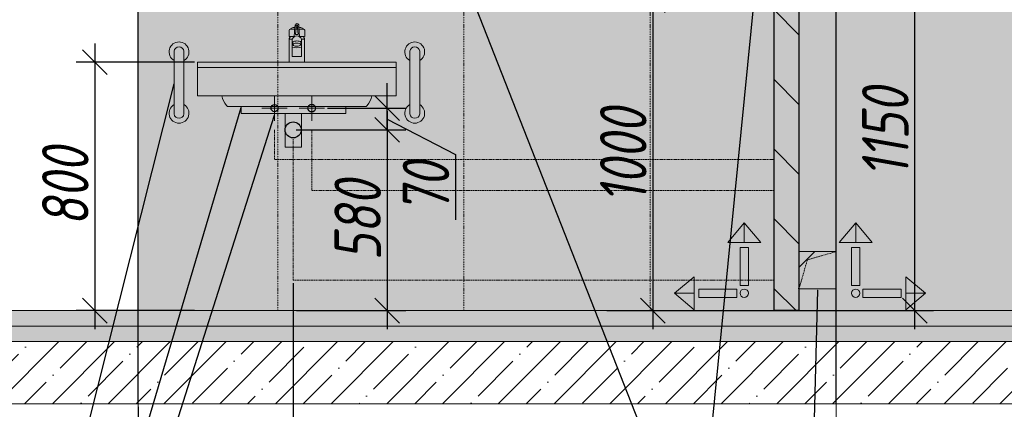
# Model space of a CAD drawing. Header units: millimetres. Extents: x -57162 to 485422, y -209335 to -9481.
# Tile 633 of 656: x 294805 to 297978, y -200104 to -198849. Entities that reach past the tile are written whole.
import ezdxf
from ezdxf import colors
from ezdxf.entities.mleader import LeaderData, LeaderLine
from ezdxf.math import Vec2, Vec3

# ---------------------------------------------------------------- set-up
doc = ezdxf.new("R2010")
doc.units = ezdxf.units.MM
doc.linetypes.add('( Hidden )', pattern=[0.375, 0.25, -0.125])
doc.linetypes.add('DASHDOT', pattern=[25.4, 12.7, -6.35, 0, -6.35])
doc.layers.get('Defpoints').update_dxf_attribs({"color": 31})
for name, color, linetype, lineweight in [('A-DETL-GENF', 7, 'Continuous', 5), ('dim_pot', 128, 'Continuous', 9), ('meb', 26, 'Continuous', 15), ('Сантехнические приборы', 7, 'Continuous', 5)]:
    doc.layers.add(name, color=color, linetype=linetype, lineweight=lineweight)
for name, color, linetype, lineweight, true_color in [('dim_per', 7, 'Continuous', 9, 0x1c3800), ('dim_razv', 7, 'DASHDOT', 9, 0x183018), ('pol', 7, 'Continuous', 15, 0x55666d), ('wall_new', 7, 'Continuous', 30, 0x003d7a)]:
    doc.layers.add(name, color=color, linetype=linetype, lineweight=lineweight, true_color=true_color)
doc.styles.add('fl_iso paper', font='isocpeur.ttf', dxfattribs={"width": 0.8, "oblique": 10})
doc.dimstyles.new('In tre 1_50', dxfattribs={"dimtxt": 150, "dimasz": 80, "dimexe": 60, "dimexo": 10, "dimgap": 20, "dimtad": 1, "dimdec": 0, "dimrnd": 5, "dimzin": 0, "dimdsep": 46, "dimtxsty": 'fl_iso paper', "dimblk": 'OBLIQUE', "dimcen": 0, "dimdle": 60, "dimadec": 0, "dimazin": 0, "dimtfac": 1, "dimtdec": 0, "dimtofl": 0, "dimtmove": 1, "dimatfit": 1, "dimfxl": 40, "dimtolj": 1, "dimtzin": 0, "dimarcsym": 1})

# ---------------------------------------------------------------- blocks, each defined once
blk = doc.blocks.new('*U798')
at = {"layer": 'dim_razv', "color": 253, "ltscale": 0.3, "transparency": 33554687}
blk.add_lwpolyline([(0, -1500), (0, 1500)], dxfattribs=at)
blk = doc.blocks.new('*U799')
at = {"layer": 'dim_pot', "color": 0, "linetype": 'ByBlock', "lineweight": -2, "transparency": 16777216}
for p in [(-1800, 0), (-1200, 0), (-600, 0), (0, 0)]:
    blk.add_blockref('*U798', p, dxfattribs=at)
blk = doc.blocks.new('_Oblique')
at = {"color": 0, "linetype": 'ByBlock', "lineweight": -2}
blk.add_line((-0.5, -0.5), (0.5, 0.5), dxfattribs=at)
blk = doc.blocks.new('*D867')
at = {"layer": 'Defpoints', "color": 0, "linetype": 'ByBlock', "transparency": 16777216}
for p in [(296936.3, -198636.3), (297689.6, -198636.3), (296846.3, -199786.3)]:
    blk.add_point(p, dxfattribs=at)
at = {"layer": 'dim_razv', "color": 0, "linetype": 'ByBlock', "lineweight": -2, "transparency": 16777216}
for p, q in [((297689.6, -199846.3), (297689.6, -198576.3)), ((296946.3, -198636.3), (297749.6, -198636.3)), ((296856.3, -199786.3), (297749.6, -199786.3))]:
    blk.add_line(p, q, dxfattribs=at)
at = {"layer": 'dim_razv', "color": 0, "linetype": 'ByBlock', "lineweight": -2, "transparency": 16777216, "xscale": 80, "yscale": 80, "zscale": 80}
for p, rotation in [((297689.6, -198636.3), 90), ((297689.6, -199786.3), 270)]:
    blk.add_blockref('_Oblique', p, dxfattribs=dict(at, rotation=rotation))
at = {"layer": 'dim_razv', "color": 0, "linetype": 'ByBlock', "transparency": 16777216, "insert": (297594.6, -199211.3), "char_height": 150, "attachment_point": 5, "rotation": 90, "style": 'fl_iso paper'}
blk.add_mtext('\\A1;1150', dxfattribs=at)
blk = doc.blocks.new('1')
at = {"layer": 'pol', "linetype": 'ByBlock'}
h = blk.add_hatch(color=1, dxfattribs=at)
h.paths.add_polyline_path([(35776.4, 73135.4), (35803.1, 73135.4), (35803.1, 73259), (35776.4, 73259)])
h.paths.add_polyline_path([(35789.8, 73274.6), (35843.2, 73274.6), (35789.8, 73338.2)])
h.paths.add_polyline_path([(35789.8, 73274.6), (35736.3, 73274.6), (35789.8, 73338.2)])
edge = h.paths.add_edge_path()
edge.add_arc((35789.8, 73110.5), 13.4, 0, 360)
h = blk.add_hatch(color=1, dxfattribs=at)
h.paths.add_polyline_path([(35813.3, 73097.1), (35813.3, 73123.9), (35936.9, 73123.9), (35936.9, 73097.1)])
h.paths.add_polyline_path([(35952.5, 73110.5), (35952.5, 73164), (36016.1, 73110.5)])
h.paths.add_polyline_path([(35952.5, 73110.5), (35952.5, 73057), (36016.1, 73110.5)])
at = {"layer": 'pol', "color": 1, "linetype": 'ByBlock'}
for points in [[(35789.8, 73274.6), (35736.3, 73274.6), (35789.8, 73338.2), (35789.8, 73274.6)], [(35789.8, 73274.6), (35843.2, 73274.6), (35789.8, 73338.2), (35789.8, 73274.6)], [(35952.5, 73110.5), (35952.5, 73164), (36016.1, 73110.5), (35952.5, 73110.5)], [(35952.5, 73110.5), (35952.5, 73057), (36016.1, 73110.5), (35952.5, 73110.5)]]:
    blk.add_lwpolyline(points, dxfattribs=at)
for points in [[(35776.4, 73135.4), (35803.1, 73135.4), (35803.1, 73259), (35776.4, 73259)], [(35813.3, 73097.1), (35813.3, 73123.9), (35936.9, 73123.9), (35936.9, 73097.1)]]:
    blk.add_lwpolyline(points, close=True, dxfattribs=at)
blk.add_circle((35789.8, 73110.5), 13.4, dxfattribs=at)
blk = doc.blocks.new('*D2007')
at = {"layer": 'Defpoints', "color": 0, "linetype": 'ByBlock', "transparency": 16777216}
for p in [(295686.3, -199687.8), (295186.3, -200086.3), (295186.3, -200386.5)]:
    blk.add_point(p, dxfattribs=at)
at = {"layer": 'dim_razv', "color": 0, "linetype": 'ByBlock', "lineweight": -2, "transparency": 16777216}
for p, q in [((295686.3, -199697.8), (295686.3, -200446.5)), ((295186.3, -200096.3), (295186.3, -200446.5)), ((295746.3, -200386.5), (295126.3, -200386.5))]:
    blk.add_line(p, q, dxfattribs=at)
at = {"layer": 'dim_razv', "color": 0, "linetype": 'ByBlock', "lineweight": -2, "transparency": 16777216, "xscale": 80, "yscale": 80, "zscale": 80, "rotation": 180}
blk.add_blockref('_Oblique', (295186.3, -200386.5), dxfattribs=at)
at = {"layer": 'dim_razv', "color": 0, "linetype": 'ByBlock', "lineweight": -2, "transparency": 16777216, "xscale": 80, "yscale": 80, "zscale": 80}
blk.add_blockref('_Oblique', (295686.3, -200386.5), dxfattribs=at)
at = {"layer": 'dim_razv', "color": 0, "linetype": 'ByBlock', "transparency": 16777216, "insert": (295436.3, -200291.5), "char_height": 150, "attachment_point": 5, "style": 'fl_iso paper'}
blk.add_mtext('\\A1;500', dxfattribs=at)
blk = doc.blocks.new('*D2009')
at = {"layer": 'Defpoints', "color": 0, "linetype": 'ByBlock', "transparency": 16777216}
for p in [(295686, -199204.2), (295686.3, -199786.3), (295989, -199786.3)]:
    blk.add_point(p, dxfattribs=at)
at = {"layer": 'dim_razv', "color": 0, "linetype": 'ByBlock', "lineweight": -2, "transparency": 16777216}
for p, q in [((295989, -199144.2), (295989, -199846.3)), ((295696, -199204.2), (296049, -199204.2)), ((295696.3, -199786.3), (296049, -199786.3))]:
    blk.add_line(p, q, dxfattribs=at)
at = {"layer": 'dim_razv', "color": 0, "linetype": 'ByBlock', "lineweight": -2, "transparency": 16777216, "xscale": 80, "yscale": 80, "zscale": 80}
for p, rotation in [((295989, -199204.2), 90), ((295989, -199786.3), 270)]:
    blk.add_blockref('_Oblique', p, dxfattribs=dict(at, rotation=rotation))
at = {"layer": 'dim_razv', "color": 0, "linetype": 'ByBlock', "transparency": 16777216, "insert": (295894, -199495.3), "char_height": 150, "attachment_point": 5, "rotation": 90, "style": 'fl_iso paper'}
blk.add_mtext('\\A1;580', dxfattribs=at)
blk = doc.blocks.new('*D2010')
at = {"layer": 'Defpoints', "color": 0, "linetype": 'ByBlock', "transparency": 16777216}
for p in [(295787.1, -199134.2), (295989, -199134.2), (295686, -199204.2)]:
    blk.add_point(p, dxfattribs=at)
at = {"layer": 'dim_razv', "color": 0, "linetype": 'ByBlock', "lineweight": -2, "transparency": 16777216}
for p, q in [((295989, -199134.2), (295989, -199054.2)), ((295797.1, -199134.2), (296049, -199134.2)), ((295989, -199204.2), (295989, -199134.2)), ((295989, -199169.2), (296209, -199283.6)), ((295696, -199204.2), (296049, -199204.2)), ((295989, -199204.2), (295989, -199284.2)), ((296209, -199283.6), (296209, -199494))]:
    blk.add_line(p, q, dxfattribs=at)
at = {"layer": 'dim_razv', "color": 0, "linetype": 'ByBlock', "lineweight": -2, "transparency": 16777216, "xscale": 80, "yscale": 80, "zscale": 80}
for p, rotation in [((295989, -199134.2), 270), ((295989, -199204.2), 90)]:
    blk.add_blockref('_Oblique', p, dxfattribs=dict(at, rotation=rotation))
at = {"layer": 'dim_razv', "color": 0, "linetype": 'ByBlock', "transparency": 16777216, "insert": (296114, -199388.8), "char_height": 150, "attachment_point": 5, "rotation": 90, "style": 'fl_iso paper'}
blk.add_mtext('\\A1;70', dxfattribs=at)
blk = doc.blocks.new('*D2011')
at = {"layer": 'Defpoints', "color": 0, "linetype": 'ByBlock', "transparency": 16777216}
for p in [(295378, -198986.2), (295046.7, -199786.3), (295378, -199786.3)]:
    blk.add_point(p, dxfattribs=at)
at = {"layer": 'dim_razv', "color": 0, "linetype": 'ByBlock', "lineweight": -2, "transparency": 16777216}
for p, q in [((295046.7, -198926.2), (295046.7, -199846.3)), ((295368, -198986.2), (294986.7, -198986.2)), ((295368, -199786.3), (294986.7, -199786.3))]:
    blk.add_line(p, q, dxfattribs=at)
at = {"layer": 'dim_razv', "color": 0, "linetype": 'ByBlock', "lineweight": -2, "transparency": 16777216, "xscale": 80, "yscale": 80, "zscale": 80}
for p, rotation in [((295046.7, -198986.2), 90), ((295046.7, -199786.3), 270)]:
    blk.add_blockref('_Oblique', p, dxfattribs=dict(at, rotation=rotation))
at = {"layer": 'dim_razv', "color": 0, "linetype": 'ByBlock', "transparency": 16777216, "insert": (294951.7, -199386.3), "char_height": 150, "attachment_point": 5, "rotation": 90, "style": 'fl_iso paper'}
blk.add_mtext('\\A1;800', dxfattribs=at)
blk = doc.blocks.new('*D2013')
at = {"layer": 'Defpoints', "color": 0, "linetype": 'ByBlock', "transparency": 16777216}
for p in [(296687.3, -198786.3), (296687.3, -199786.3), (296845, -199786.3)]:
    blk.add_point(p, dxfattribs=at)
at = {"layer": 'dim_razv', "color": 0, "linetype": 'ByBlock', "lineweight": -2, "transparency": 16777216}
for p, q in [((296845, -198726.3), (296845, -199846.3)), ((296697.3, -198786.3), (296905, -198786.3)), ((296697.3, -199786.3), (296905, -199786.3))]:
    blk.add_line(p, q, dxfattribs=at)
at = {"layer": 'dim_razv', "color": 0, "linetype": 'ByBlock', "lineweight": -2, "transparency": 16777216, "xscale": 80, "yscale": 80, "zscale": 80}
for p, rotation in [((296845, -198786.3), 90), ((296845, -199786.3), 270)]:
    blk.add_blockref('_Oblique', p, dxfattribs=dict(at, rotation=rotation))
at = {"layer": 'dim_razv', "color": 0, "linetype": 'ByBlock', "transparency": 16777216, "insert": (296750, -199286.3), "char_height": 150, "attachment_point": 5, "rotation": 90, "style": 'fl_iso paper'}
blk.add_mtext('\\A1;1000', dxfattribs=at)

msp = doc.modelspace()

# ---------------------------------------------------------------- hatches: boundary and pattern name
at = {"linetype": '( Hidden )', "lineweight": 13, "ltscale": 1000}
h = msp.add_hatch(dxfattribs=at)
h.set_pattern_fill('ANSI31', color=253, scale=15)
h.set_pattern_definition([(45, (128693.487, -3560), (-33.6759605, 33.6759605), [])])
h.paths.add_polyline_path([(297316.3, -199716.3), (297316.3, -199596.3), (297436.3, -199596.3), (297343.4, -199622.5)])
at = {"layer": 'A-DETL-GENF'}
h = msp.add_hatch(dxfattribs=at)
h.set_pattern_fill('AR-CONC', color=256, style=0)
h.set_pattern_definition([(50, (174577.1, -207627.55), (182.18467, -15.93909), [19.05, -209.55]), (355, (174577.1, -207627.55), (-35.24342, 191.05685), [15.24, -167.64058]), (100.45144, (174592.28, -207628.88), (146.94125, 175.11775), [16.19, -178.09024]), (46.1842, (174577.1, -207576.75), (271.07904, -42.04233), [28.575, -314.325]), (96.63556, (174599.68, -207580.25), (237.40413, 247.4261), [24.285, -267.1356]), (351.18415, (174577.1, -207576.75), (237.40413, 247.4261), [22.85997, -251.45973]), (21, (174602.5, -207589.45), (151.61439, -102.2652), [19.05, -209.55]), (326, (174602.5, -207589.45), (61.80203, 184.18797), [15.24, -167.64]), (71.45144, (174615.13, -207597.97), (213.41642, 81.92277), [16.19, -178.08994]), (37.5, (174577.094, -207627.55), (3.088603, 84.55504), [0, -165.608, 0, -170.18, 0, -168.275]), (7.5, (174577.09, -207627.55), (66.81966, 100.180575), [0, -97.028, 0, -161.798, 0, -64.135]), (327.5, (174520.45, -207627.55), (135.590595, -5.728744), [0, -63.5, 0, -198.12, 0, -262.89]), (317.5, (174495.05, -207627.55), (148.12918, 25.42649), [0, -82.55, 0, -131.572, 0, -186.69])])
h.paths.add_polyline_path([(294701.3, -199836.3), (304418.1, -199836.3), (304418.1, -199786.3), (294701.3, -199786.3)])
h = msp.add_hatch(dxfattribs=at)
h.set_pattern_fill('ANSI35', color=256, scale=10, style=0)
h.set_pattern_definition([(45, (174577.094, -207627.55), (-44.90128, 44.90128), []), (45, (174621.995, -207627.55), (-44.90128, 44.90128), [79.375, -15.875, 0, -15.875])])
h.paths.add_polyline_path([(304418.1, -199886.3), (294701.3, -199886.3), (294701.3, -199836.3), (304418.1, -199836.3)])
h = msp.add_hatch(dxfattribs=at)
h.set_pattern_fill('ANSI35', color=256, scale=20, style=0)
h.set_pattern_definition([(45, (174577.1, -207627.55), (-89.80256, 89.80256), []), (45, (174666.9, -207627.55), (-89.80256, 89.80256), [158.75, -31.75, 0, -31.75])])
h.paths.add_polyline_path([(294701.3, -200086.3), (304418.1, -200086.3), (304418.1, -199886.3), (294701.3, -199886.3)])
at = {"layer": 'dim_razv', "true_color": 0xffffff, "transparency": 33554687}
h = msp.add_hatch(dxfattribs=at)
h.set_pattern_fill('AR-SAND', scale=3, angle=315)
h.set_pattern_definition([(352.5, (120932.77, 10341.21), (100.426047, 107.214405), [0, -115.824, 0, -129.54, 0, -123.825]), (322.5, (120932.77, 10341.21), (247.41986, 56.70328), [0, -62.484, 0, -104.394, 0, -40.005]), (282.5, (120866.5, 10407.49), (168.099694, -167.48995), [0, -38.1, 0, -137.16, 0, -179.07]), (272.5, (120866.5, 10407.49), (209.26523, -114.68433), [0, -19.05, 0, -89.916, 0, -102.87])])
h.paths.add_polyline_path([(299636.3, -199786.3), (299636.3, -196786.3), (295186.3, -196786.3), (295186.3, -199786.3)])
h.paths.add_polyline_path([(299636.3, -198636.3), (299836.3, -198636.3), (299836.3, -199786.3), (302506.3, -199786.3), (302506.3, -197506.3), (303556.3, -197506.3), (303556.3, -199786.3), (304086.3, -199786.3), (304086.3, -196786.3), (299636.3, -196786.3)])
at = {"layer": 'wall_new', "linetype": 'ByBlock', "lineweight": 5}
h = msp.add_hatch(dxfattribs=at)
h.set_pattern_fill('ANSI31', color=256, scale=50, angle=90)
h.set_pattern_definition([(135, (236757.19, -157197.27), (-112.2532, -112.2532), [])])
h.paths.add_polyline_path([(297316.3, -199786.3), (297236.3, -199786.3), (297236.3, -198636.3), (297316.3, -198636.3)])

# ---------------------------------------------------------------- linework, layer by layer
at = {"lineweight": 30}
for points in [[(295186.3, -200086.3), (295186.3, -194436.3)], [(297436.3, -200086.3), (297436.3, -194436.3)]]:
    msp.add_lwpolyline(points, dxfattribs=at)
at = {"lineweight": 13}
for points in [[(295186.3, -196786.3), (297436.3, -196786.3), (297436.3, -199786.3), (295186.3, -199786.3)], [(297436.3, -199786.3), (299636.3, -199786.3), (299636.3, -196786.3), (297436.3, -196786.3)], [(297316.3, -199716.3), (297436.3, -199716.3), (297436.3, -199596.3), (297316.3, -199596.3)], [(294701.3, -199836.3), (304418.1, -199836.3), (304418.1, -199786.3), (294701.3, -199786.3)], [(304418.1, -199886.3), (294701.3, -199886.3), (294701.3, -199836.3), (304418.1, -199836.3)], [(294701.3, -200086.3), (304418.1, -200086.3), (304418.1, -199886.3), (294701.3, -199886.3)]]:
    msp.add_lwpolyline(points, close=True, dxfattribs=at)
at = {"color": 253, "linetype": '( Hidden )', "lineweight": 13, "ltscale": 15}
msp.add_lwpolyline([(297316.3, -199716.3), (297316.3, -199596.3), (297436.3, -199596.3), (297343.4, -199622.5)], close=True, dxfattribs=at)
at = {"color": 242, "lineweight": 30, "ltscale": 5, "true_color": 0xcd2027}
msp.add_circle((295626, -199134.2), 11.4, dxfattribs=at)
at = {"color": 172, "lineweight": 30, "ltscale": 5, "true_color": 0x0000d6}
msp.add_circle((295746, -199134.2), 12.3, dxfattribs=at)
at = {"color": 49, "lineweight": 30, "ltscale": 5, "true_color": 0x4c3f38}
msp.add_circle((295686, -199204.2), 25.8, dxfattribs=at)
at = {"layer": 'dim_razv', "linetype": 'ByBlock'}
msp.add_lwpolyline([(299756.3, -196786.3), (304086.3, -196786.3), (304086.3, -199786.3), (303556.3, -199786.3), (303556.3, -197506.3), (302506.3, -197506.3), (302506.3, -199786.3), (295186.3, -199786.3), (295186.3, -196786.3), (299756.3, -196786.3)], dxfattribs=at)
at = {"layer": 'dim_razv', "color": 10, "linetype": 'ByBlock'}
for points in [[(295626, -199175.3), (295626, -199093.1)], [(295584.9, -199134.2), (295667.1, -199134.2)]]:
    msp.add_lwpolyline(points, dxfattribs=at)
at = {"layer": 'dim_razv', "color": 172, "linetype": 'ByBlock', "true_color": 0x0000d6}
for points in [[(295746, -199175.3), (295746, -199093.1)], [(295704.9, -199134.2), (295787.1, -199134.2)]]:
    msp.add_lwpolyline(points, dxfattribs=at)
at = {"layer": 'dim_razv', "color": 10, "linetype": '( Hidden )', "lineweight": 0, "ltscale": 15, "transparency": 33554585}
msp.add_lwpolyline([(295626, -199204.2), (295626, -199299.2), (297236.3, -199299.2)], dxfattribs=at)
at = {"layer": 'dim_razv', "color": 172, "linetype": '( Hidden )', "lineweight": 0, "ltscale": 15, "true_color": 0x0000d6, "transparency": 33554585}
msp.add_lwpolyline([(297236.3, -199399.2), (295746, -199399.2), (295746, -199204.2)], dxfattribs=at)
at = {"layer": 'dim_razv', "color": 49, "linetype": '( Hidden )', "lineweight": 0, "ltscale": 15, "true_color": 0x4c3f38, "transparency": 33554585}
msp.add_lwpolyline([(297236.3, -199687.8), (295686.3, -199687.8), (295686.3, -199234.2)], dxfattribs=at)
at = {"layer": 'meb', "color": 94, "true_color": 0x009e00}
for points in [[(295186.3, -199799.8), (295186.3, -201104)], [(297436.3, -199799.8), (297436.3, -201104)]]:
    msp.add_lwpolyline(points, dxfattribs=at)
at = {"layer": 'wall_new', "linetype": 'ByBlock'}
msp.add_lwpolyline([(297316.3, -199786.3), (297236.3, -199786.3), (297236.3, -198636.3), (297316.3, -198636.3)], close=True, dxfattribs=at)
at = {"layer": 'Сантехнические приборы', "lineweight": 0}
for p, q in [((295678.3, -198880), (295678.3, -198879.1)), ((295689.7, -198903.5), (295691.8, -198873.5)), ((295691.8, -198873.5), (295692.1, -198868.1)), ((295693.6, -198897.1), (295695.7, -198873.2)), ((295695.7, -198873.2), (295696, -198868.1)), ((295702.3, -198897.1), (295700.4, -198873.2)), ((295700.8, -198873.2), (295700.5, -198868.1)), ((295706.3, -198903.5), (295704.2, -198873.5)), ((295704.7, -198873.5), (295704.4, -198868.1)), ((295718.3, -198880), (295718.3, -198879.1)), ((295673, -198909.9), (295673, -198911.7)), ((295673.3, -198884), (295673.3, -198903.5)), ((295673.3, -198903.5), (295677.1, -198903.5)), ((295673.3, -198903.5), (295676.9, -198903.5)), ((295676.9, -198903.5), (295690.8, -198903.5)), ((295677.3, -198880), (295678.3, -198880)), ((295678.3, -198880), (295691.3, -198880)), ((295702.3, -198897.1), (295693.6, -198897.1)), ((295695.1, -198880), (295698.3, -198880)), ((295700.5, -198880), (295698.3, -198880)), ((295704.4, -198880), (295718.3, -198880)), ((295705.2, -198903.5), (295718.9, -198903.5)), ((295718.3, -198880), (295719.3, -198880)), ((295718.6, -198903.5), (295723, -198903.5)), ((295718.9, -198903.5), (295723, -198903.5)), ((295723, -198909.9), (295723, -198911.7)), ((295723.3, -198883.1), (295723.3, -198903.5)), ((295673, -198911.7), (295673, -198986.2)), ((295683.3, -198911.7), (295673, -198911.7)), ((295683.3, -198911.7), (295683.3, -198968)), ((295683.3, -198934.7), (295683.3, -198924.8)), ((295685.2, -198929.8), (295685.2, -198920.6)), ((295710.8, -198929.8), (295710.8, -198920.6)), ((295712.8, -198911.7), (295712.8, -198968)), ((295723, -198911.7), (295712.8, -198911.7)), ((295720.8, -198911.7), (295723, -198911.7)), ((295723, -198911.7), (295723, -198986.2)), ((295712.8, -198968), (295683.3, -198968)), ((295723, -198986.2), (295673, -198986.2))]:
    msp.add_line(p, q, dxfattribs=at)
for points in [[(295302.1, -199152.9), (295302.1, -198950.7)], [(295302.1, -199152.9), (295302.1, -198950.7)], [(295334.1, -198950.7), (295334.1, -199152.9)], [(295334.1, -198950.7), (295334.1, -199152.9)], [(296061.9, -198950.7), (296061.9, -199152.9)], [(296061.9, -198950.7), (296061.9, -199152.9)], [(296093.9, -199152.9), (296093.9, -198950.7)], [(296093.9, -199152.9), (296093.9, -198950.7)], [(296018, -198986.2), (295378, -198986.2), (295378, -199094.6)], [(296018, -199094.6), (296018, -198986.2)], [(296018, -199094.6), (295378, -199094.6)], [(295916.8, -199129.4), (295479.2, -199129.4)], [(295855.8, -199129.4), (295855.8, -199151.2), (295518.6, -199151.2), (295518.6, -199129.4)]]:
    msp.add_lwpolyline(points, dxfattribs=at)
for points in [[(296018, -198986.2), (295378, -198986.2), (295378, -199003.2), (296018, -199003.2)], [(295712.6, -199151.2), (295660, -199151.2), (295660, -199259.5), (295712.6, -199259.5)]]:
    msp.add_lwpolyline(points, close=True, dxfattribs=at)
msp.add_polyline3d([(295685.2, -198929.8, 0), (295685.7, -198931.1, 0), (295687, -198932.3, 0), (295689.3, -198933.4, 0), (295692.1, -198934.2, 0), (295695.4, -198934.6, 0), (295698.9, -198934.7, 0), (295702.3, -198934.4, 0), (295705.4, -198933.8, 0), (295708, -198932.9, 0), (295709.8, -198931.7, 0), (295710.7, -198930.4, 0), (295710.7, -198929.1, 0), (295709.8, -198927.8, 0), (295708, -198926.6, 0), (295705.4, -198925.7, 0), (295702.3, -198925.1, 0), (295698.9, -198924.8, 0), (295695.4, -198924.9, 0), (295692.1, -198925.4, 0), (295689.3, -198926.2, 0), (295687, -198927.2, 0), (295685.7, -198928.4, 0), (295685.2, -198929.8, 0)], dxfattribs=at)
for centre, radius, start, end in [((295681.3, -198879.1), 3, 109.2624, 180), ((295698.3, -198927.7), 54.5, 96.8286, 109.2624), ((295698.3, -198868.1), 6.13, 90, 180), ((295698.3, -198927.7), 54.5, 90, 92.7153), ((295698.3, -198868.1), 2.23, 90, 180), ((295698.3, -198868.1), 6.13, 0, 90), ((295698.3, -198868.1), 2.23, 0, 90), ((295698.3, -198927.7), 54.5, 87.6586, 90), ((295698.3, -198927.7), 54.5, 70.7376, 83.549), ((295715.3, -198879.1), 3, 0, 70.7376), ((295673.3, -198909.9), 0.3, 123.9135, 180), ((295667.9, -198901.9), 9.33, 303.9135, 350.3198), ((295677.3, -198884), 4, 90, 180), ((295698, -198917.6), 15.9, 21.7731, 158.2269), ((295728.1, -198901.9), 9.33, 189.6802, 236.0865), ((295719.3, -198884), 4, 18.4901, 90), ((295722.7, -198909.9), 0.3, 0, 56.0865), ((295318.1, -198952.9), 32, 300, 240), ((295318.1, -198952.9), 16.2, 8.1076, 171.8924), ((295318.1, -198952.9), 16.2, 8.1076, 171.8924), ((295698.5, -198950.3), 32.6, 90.8789, 117.9274), ((295698.5, -198897), 32.6, 242.0726, 245.8288), ((295698, -198866), 73.5, 258.4205, 281.5795), ((295697.5, -198950.3), 32.6, 62.0726, 89.1211), ((295697.5, -198897), 32.6, 294.1712, 297.9274), ((296077.9, -198952.9), 32, 300, 240), ((296077.9, -198952.9), 16.2, 8.1076, 171.8924), ((296077.9, -198952.9), 16.2, 8.1076, 171.8924), ((295533.4, -199076.1), 79.4, 193.4528, 218.495), ((295862.6, -199076.1), 79.4, 321.505, 346.5472), ((295318.1, -199150.6), 32, 120, 60), ((295479.2, -199119.4), 10, 217.6799, 270), ((295916.8, -199119.4), 10, 270, 322.3201), ((296077.9, -199150.6), 32, 120, 60), ((295318.1, -199150.6), 16.2, 188.1076, 351.8924), ((295318.1, -199150.6), 16.2, 188.1076, 351.8924), ((296077.9, -199150.6), 16.2, 188.1076, 351.8924), ((296077.9, -199150.6), 16.2, 188.1076, 351.8924)]:
    msp.add_arc(centre, radius, start, end, dxfattribs=at)

# ---------------------------------------------------------------- block references
at = {"linetype": 'ByBlock', "yscale": 0.9938708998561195, "zscale": 0.9938708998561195}
for p, xscale in [((332710.2, -272392.7), -0.9938708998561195), ((261928.6, -272392.7), 0.9938708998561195)]:
    msp.add_blockref('1', p, dxfattribs=dict(at, xscale=xscale))
at = {"layer": 'dim_pot', "linetype": 'ByBlock'}
msp.add_blockref('*U799', (297436.3, -198286.3), dxfattribs=at)

# ---------------------------------------------------------------- dimensions: what is measured, and where the dimension line sits
at = {"layer": 'dim_razv', "linetype": 'ByBlock'}
for base, p1, p2, picture, middle in [((297689.6, -198636.3), (296846.3, -199786.3), (296936.3, -198636.3), '*D867', (297594.6, -199211.3)), ((296845, -199786.3), (296687.3, -198786.3), (296687.3, -199786.3), '*D2013', (296750, -199286.3)), ((295046.7, -199786.3), (295378, -198986.2), (295378, -199786.3), '*D2011', (294951.7, -199386.3)), ((295989, -199786.3), (295686, -199204.2), (295686.3, -199786.3), '*D2009', (295894, -199495.3))]:
    dim = msp.add_linear_dim(base=base, p1=p1, p2=p2, angle=90, dimstyle='In tre 1_50', dxfattribs=at)
    dim.commit()
    dim.dimension.update_dxf_attribs({"geometry": picture, "text_midpoint": middle})
dim = msp.add_linear_dim(base=(295989, -199134.2), p1=(295686, -199204.2), p2=(295787.1, -199134.2), angle=90, dimstyle='In tre 1_50', dxfattribs=at)
dim.commit()
dim.dimension.update_dxf_attribs({"geometry": '*D2010', "text_midpoint": (296209, -199303.6), "dimtype": 160})
dim = msp.add_linear_dim(base=(295186.3, -200386.5), p1=(295686.3, -199687.8), p2=(295186.3, -200086.3), dimstyle='In tre 1_50', dxfattribs=at)
dim.commit()
dim.dimension.update_dxf_attribs({"geometry": '*D2007', "text_midpoint": (295436.3, -200291.5)})

# ---------------------------------------------------------------- leaders
at = {"layer": 'dim_per', "linetype": 'ByBlock'}
ml = msp.add_multileader_mtext('Standard', dxfattribs=at)
ml.set_content('Розетки влагостойкие на стене', color=256, style='fl_iso paper')
ml.set_leader_properties()
ml.build(insert=Vec2(0, 0))
ml.multileader.update_dxf_attribs({"text_left_attachment_type": 6, "text_right_attachment_type": 6, "dogleg_length": 252.8})
ctx = ml.context
ctx.base_point, ctx.char_height, ctx.plane_origin = Vec3(296979.1, -200345.3), 140, Vec3(304841.7, -204331.1)
ctx.left_attachment, ctx.right_attachment = 6, 6
notes = []
notes.append((ctx, [(1, (1, 1, 0), (296878.3, -200345.3), (1, 0), 100.9, [(0, [(296186.3, -198586.3)], 0, [])])]))
ctx.mtext.insert, ctx.mtext.width, ctx.mtext.flow_direction = Vec3(296981.1, -200177.3), 1753.646, 5
ml = msp.add_multileader_mtext('Standard', dxfattribs=at)
ml.set_content('Отверстие 117, с заполнением И-17, размер проема - 500х600(Н)мм; отделка дверцы (тех.лючка) аналогично отделке стены', color=256, style='fl_iso paper')
ml.set_leader_properties()
ml.build(insert=Vec2(0, 0))
ml.multileader.update_dxf_attribs({"text_left_attachment_type": 6, "text_right_attachment_type": 6, "dogleg_length": 252.8})
ctx = ml.context
ctx.base_point, ctx.char_height, ctx.plane_origin = Vec3(293585.1, -202013.8), 140, Vec3(296649.6, -199842.6)
ctx.left_attachment, ctx.right_attachment = 6, 6
notes.append((ctx, [(0, (1, 1, 0), (296851.6, -202013.8), (-1, 0), 77.7, [(0, [(297186.3, -198636.3)], 0, [])])]))
ctx.mtext.insert, ctx.mtext.width, ctx.mtext.flow_direction = Vec3(293587.1, -201845.8), 3353.588, 5
ml = msp.add_multileader_mtext('Standard', dxfattribs=at)
ml.set_content('Поручень для раковины двухопорный 600мм', color=256, style='fl_iso paper')
ml.set_leader_properties()
ml.build(insert=Vec2(0, 0))
ml.multileader.update_dxf_attribs({"text_left_attachment_type": 6, "text_right_attachment_type": 6, "dogleg_length": 252.8})
ctx = ml.context
ctx.base_point, ctx.char_height, ctx.plane_origin = Vec3(293261.3, -200372.9), 140, Vec3(303014.2, -203311.8)
ctx.left_attachment, ctx.right_attachment = 6, 6
notes.append((ctx, [(0, (1, 1, 0), (294969.1, -200372.9), (-1, 0), 44, [(0, [(295302.1, -199051.8)], 0, [])])]))
ctx.mtext.insert, ctx.mtext.width, ctx.mtext.flow_direction = Vec3(293263.3, -200190.9), 1795.967, 5
ml = msp.add_multileader_mtext('Standard', dxfattribs=at)
ml.set_content('Раковина DSTRANA 640х550х165мм', color=256, style='fl_iso paper')
ml.set_leader_properties()
ml.build(insert=Vec2(0, 0))
ml.multileader.update_dxf_attribs({"text_left_attachment_type": 6, "text_right_attachment_type": 6, "dogleg_length": 252.8})
ctx = ml.context
ctx.base_point, ctx.char_height, ctx.plane_origin = Vec3(293547.5, -200879.7), 140, Vec3(303014.2, -204031.4)
ctx.left_attachment, ctx.right_attachment = 6, 6
notes.append((ctx, [(0, (1, 1, 0), (295000, -200879.7), (-1, 0), 44, [(0, [(295518.6, -199129.4)], 0, [])])]))
ctx.mtext.insert, ctx.mtext.width, ctx.mtext.flow_direction = Vec3(293549.5, -200711.7), 1606.354, 5
ml = msp.add_multileader_mtext('Standard', dxfattribs=at)
ml.set_content('Точки подключения воды и канализации,\\Pподключение раковины', color=256, style='fl_iso paper')
ml.set_leader_properties()
ml.build(insert=Vec2(0, 0))
ml.multileader.update_dxf_attribs({"text_left_attachment_type": 6, "text_right_attachment_type": 6, "dogleg_length": 252.8})
ctx = ml.context
ctx.base_point, ctx.char_height, ctx.plane_origin = Vec3(295007.7, -201321.1), 140, Vec3(292473.6, -205740.7)
ctx.left_attachment, ctx.right_attachment = 6, 6
notes.append((ctx, [(1, (1, 1, 0), (294936.4, -201321.1), (1, 0), 71.3, [(0, [(295626, -199154.1)], 0, [])])]))
ctx.mtext.insert, ctx.mtext.width, ctx.mtext.flow_direction = Vec3(295009.7, -201139.1), 1829.956, 5
ml = msp.add_multileader_mtext('Standard', dxfattribs=at)
ml.set_content('Отверстие 3, \\Pразмер 120х120(Н)мм, \\Pдля коммуникаций ВК', color=256, style='fl_iso paper')
ml.set_leader_properties()
ml.build(insert=Vec2(0, 0))
ml.multileader.update_dxf_attribs({"text_left_attachment_type": 6, "text_right_attachment_type": 6, "dogleg_length": 252.8})
ctx = ml.context
ctx.base_point, ctx.char_height, ctx.plane_origin = Vec3(297414, -201827.7), 140, Vec3(300595, -199080.8)
ctx.left_attachment, ctx.right_attachment = 6, 6
notes.append((ctx, [(1, (1, 1, 0), (297319.1, -201827.7), (1, 0), 94.9, [(0, [(297376.3, -199716.3)], 0, [])])]))
ctx.mtext.insert, ctx.mtext.width, ctx.mtext.flow_direction = Vec3(297416, -201645.7), 3009.121, 5
for ctx, leaders in notes:
    for number, flags, end, landing, length, lines in leaders:
        leader = LeaderData()
        leader.index, (leader.has_last_leader_line, leader.has_dogleg_vector, leader.attachment_direction) = number, flags
        leader.last_leader_point, leader.dogleg_vector, leader.dogleg_length = Vec3(end), Vec3(landing), length
        for number, points, colour, breaks in lines:
            line = LeaderLine()
            line.index, line.vertices, line.color, line.breaks = number, Vec3.list(points), colors.encode_raw_color(colour), breaks
            leader.lines.append(line)
        ctx.leaders.append(leader)

doc.saveas('drawing.dxf')
